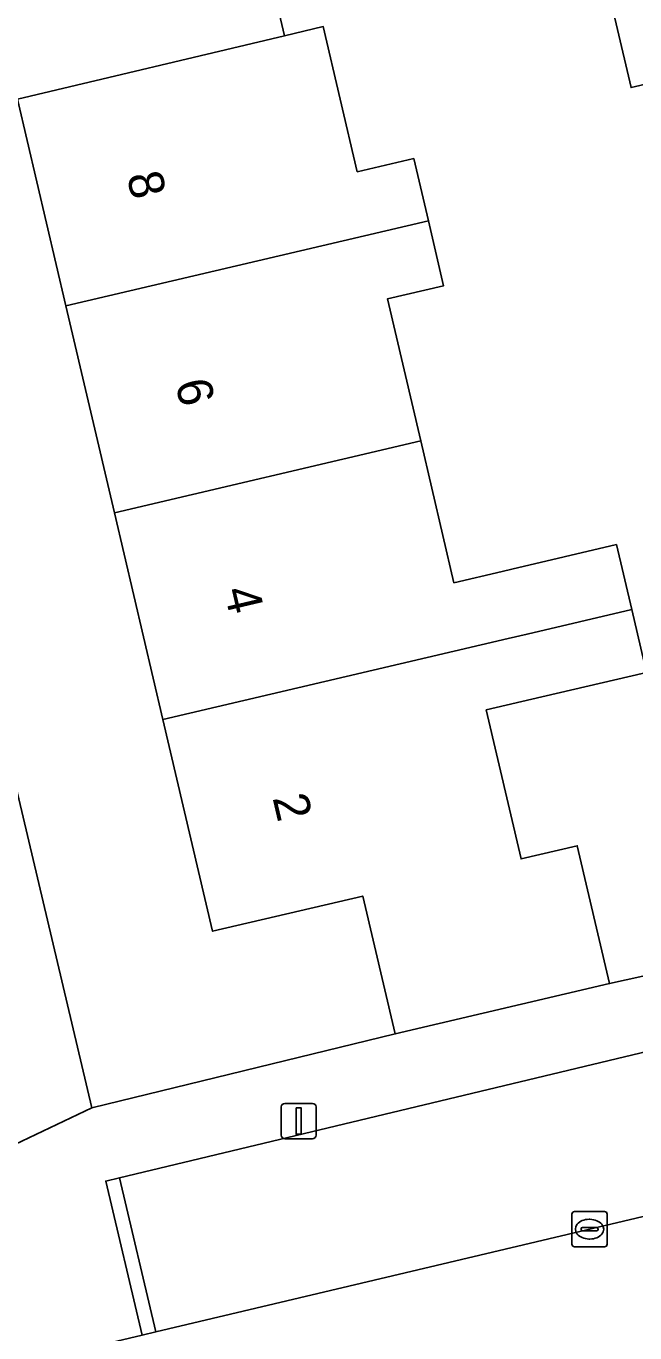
# Model space of a CAD drawing. Extents: x 158031 to 159244, y 380104 to 381214.
# Drawn here: x 158977.2 to 158994.48, y 380868.81 to 380905.89 of the extents above; entities that cross this region are included whole.
import ezdxf

# ---------------------------------------------------------------- set-up
doc = ezdxf.new("R2010")
doc.units = 0
for name, color, linetype in [('IMGEO_Erf', 7, 'Continuous'), ('IMGEO_Kolk', 7, 'Continuous'), ('IMGEO_Lichtmast', 7, 'Continuous'), ('IMGEO_Muur', 7, 'Continuous'), ('IMGEO_Pand', 7, 'Continuous'), ('IMGEO_Pand_nummerreeks', 7, 'Continuous'), ('IMGEO_Parkeervlak_open', 7, 'Continuous'), ('IMGEO_Rijbaan_lokaal_open', 7, 'Continuous'), ('IMGEO_Voetpad_open', 7, 'Continuous')]:
    doc.layers.add(name, color=color, linetype=linetype)

msp = doc.modelspace()

# ---------------------------------------------------------------- linework, layer by layer
at = {"layer": 'IMGEO_Erf'}
msp.add_lwpolyline([(158970.246, 380927.002), (158968.87, 380932.87), (158967.459, 380938.885), (158964.195, 380938.113), (158968.505, 380919.881), (158979.069, 380875.193), (158987.679, 380877.29), (158986.76, 380881.203), (158982.495, 380880.202), (158981.086, 380886.21), (158979.709, 380892.078), (158978.333, 380897.946), (158976.956, 380903.817), (158975.751, 380903.531), (158974.375, 380909.398), (158972.999, 380915.266), (158971.622, 380921.134)], close=True, dxfattribs=at)
for points in [[(158983.586, 380909.68), (158984.539, 380905.617), (158985.635, 380905.874), (158986.602, 380901.754), (158988.205, 380902.13), (158988.62, 380900.358), (158989.051, 380898.521), (158987.458, 380898.148), (158988.403, 380894.117), (158989.347, 380890.092), (158990.719, 380890.414), (158990.989, 380890.477), (158993.96, 380891.174), (158994.393, 380889.331), (158994.811, 380887.55), (158991.839, 380886.853), (158990.261, 380886.483), (158991.252, 380882.256), (158992.845, 380882.63), (158993.764, 380878.718), (159000, 380880.091)], [(158996.211, 380904.572), (158994.376, 380904.143), (158993.566, 380907.608)]]:
    msp.add_lwpolyline(points, dxfattribs=at)
at = {"layer": 'IMGEO_Kolk'}
for p, q in [((158992.694, 380871.324), (158992.694, 380872.176)), ((158992.769, 380872.25), (158993.621, 380872.25)), ((158993.182, 380872.03), (158993.207, 380872.03)), ((158993.695, 380872.176), (158993.695, 380871.324)), ((158992.953, 380871.744), (158992.953, 380871.756)), ((158993.391, 380871.707), (158992.993, 380871.707)), ((158992.996, 380871.793), (158993.394, 380871.793)), ((158993.437, 380871.756), (158993.437, 380871.744)), ((158993.621, 380871.25), (158992.769, 380871.25)), ((158993.205, 380871.47), (158993.18, 380871.47))]:
    msp.add_line(p, q, dxfattribs=at)
for points in [[(158992.694, 380871.324), (158992.694, 380872.176)], [(158992.769, 380872.25), (158993.621, 380872.25)], [(158993.695, 380872.176), (158993.695, 380871.324)], [(158993.621, 380871.25), (158992.769, 380871.25)]]:
    msp.add_lwpolyline(points, dxfattribs=at)
for centre, radius, start, end in [((158992.771, 380872.174), 0.0765, 91.552, 178.448), ((158992.771, 380872.174), 0.0765, 91.552, 178.448), ((158993.619, 380872.174), 0.0765, 1.552, 88.448), ((158993.619, 380872.174), 0.0765, 1.552, 88.448), ((158992.993, 380871.753), 0.0403, 85.8775, 175.7526), ((158992.99, 380871.743), 0.0366, 178.938, 274.7102), ((158993.394, 380871.75), 0.043, 264.8664, 352.4533), ((158993.398, 380871.755), 0.0386, 1.7309, 96.639), ((158992.771, 380871.326), 0.0765, 181.552, 268.448), ((158992.771, 380871.326), 0.0765, 181.552, 268.448), ((158993.619, 380871.326), 0.0765, 271.552, 358.448), ((158993.619, 380871.326), 0.0765, 271.552, 358.448)]:
    msp.add_arc(centre, radius, start, end, dxfattribs=at)
for centre, major_axis, ratio, start_param, end_param in [((158993.181, 380871.75), (-0.387, 0.002), 0.722429, 4.712389, 7.853982), ((158993.206, 380871.75), (-0.39, 0.002), 0.717154, 1.570796, 4.712389)]:
    msp.add_ellipse(centre, major_axis=major_axis, ratio=ratio, start_param=start_param, end_param=end_param, dxfattribs=at)
at = {"layer": 'IMGEO_Lichtmast'}
for p, q in [((158984.544, 380875.318), (158985.334, 380875.318)), ((158985.334, 380875.318), (158984.544, 380875.318)), ((158984.444, 380874.418), (158984.444, 380875.218)), ((158984.444, 380875.218), (158984.444, 380874.418)), ((158985.434, 380875.218), (158985.434, 380874.418)), ((158985.434, 380874.418), (158985.434, 380875.218)), ((158985.334, 380874.318), (158984.544, 380874.318)), ((158984.544, 380874.318), (158985.334, 380874.318))]:
    msp.add_line(p, q, dxfattribs=at)
msp.add_lwpolyline([(158984.864, 380875.193), (158985.014, 380875.193), (158985.014, 380874.443), (158984.864, 380874.443), (158984.864, 380875.193)], dxfattribs=at)
for centre, start, end in [((158984.544, 380875.218), 90, 180), ((158984.544, 380875.218), 90, 180), ((158985.334, 380875.218), 0, 90), ((158985.334, 380875.218), 360, 90), ((158984.544, 380874.418), 180, 270), ((158984.544, 380874.418), 180, 270), ((158985.334, 380874.418), 270, 0), ((158985.334, 380874.418), 270, 0)]:
    msp.add_arc(centre, 0.1, start, end, dxfattribs=at)
at = {"layer": 'IMGEO_Muur'}
msp.add_lwpolyline([(158979.85, 380873.208), (158979.464, 380873.116), (158980.498, 380868.745), (158980.884, 380868.836)], close=True, dxfattribs=at)
at = {"layer": 'IMGEO_Pand'}
for points in [[(158983.586, 380909.68), (158985.101, 380910.036), (158984.683, 380911.816), (158974.375, 380909.398), (158975.751, 380903.531), (158976.956, 380903.817), (158984.539, 380905.617)], [(158995.578, 380907.279), (158995.401, 380908.035), (158993.566, 380907.608), (158994.376, 380904.143), (158996.211, 380904.572)], [(158985.635, 380905.874), (158984.539, 380905.617), (158976.956, 380903.817), (158978.333, 380897.946), (158988.62, 380900.358), (158988.205, 380902.13), (158986.602, 380901.754)], [(158988.403, 380894.117), (158987.458, 380898.148), (158989.051, 380898.521), (158988.62, 380900.358), (158978.333, 380897.946), (158979.709, 380892.078)], [(158988.403, 380894.117), (158979.709, 380892.078), (158981.086, 380886.21), (158990.884, 380888.508), (158991.421, 380888.634), (158994.393, 380889.331), (158993.96, 380891.174), (158990.989, 380890.477), (158990.719, 380890.414), (158989.347, 380890.092)], [(158994.393, 380889.331), (158991.421, 380888.634), (158990.884, 380888.508), (158981.086, 380886.21), (158982.495, 380880.202), (158986.76, 380881.203), (158987.679, 380877.29), (158993.764, 380878.718), (158992.845, 380882.63), (158991.252, 380882.256), (158990.261, 380886.483), (158991.839, 380886.853), (158994.811, 380887.55)]]:
    msp.add_lwpolyline(points, close=True, dxfattribs=at)
at = {"layer": 'IMGEO_Parkeervlak_open'}
msp.add_lwpolyline([(158979.85, 380873.208), (158980.884, 380868.836), (159000, 380873.359), (159000.866, 380873.564), (159000, 380877.42), (158999.869, 380878.004)], close=True, dxfattribs=at)
at = {"layer": 'IMGEO_Rijbaan_lokaal_open'}
msp.add_lwpolyline([(159022.868, 380873.619), (159032.128, 380875.818), (159030.969, 380880.704), (159012.941, 380876.428), (159001.298, 380873.666), (159000.866, 380873.564), (159000, 380873.359), (158980.884, 380868.836), (158980.498, 380868.745), (158971.896, 380866.71), (158972.991, 380861.775), (159000, 380868.189)], close=True, dxfattribs=at)
at = {"layer": 'IMGEO_Voetpad_open'}
msp.add_lwpolyline([(158968.505, 380919.881), (158965.226, 380919.154), (158971.154, 380893.753), (158971.822, 380890.857), (158973.48, 380883.841), (158974.023, 380881.541), (158974.339, 380880.202), (158974.854, 380878.026), (158975.882, 380873.679), (158979.069, 380875.193)], close=True, dxfattribs=at)
msp.add_lwpolyline([(159000, 380880.091), (158993.764, 380878.718), (158987.679, 380877.29), (158979.069, 380875.193), (158975.882, 380873.679), (158976.164, 380872.582), (158976.267, 380872.145), (158970.89, 380870.874), (158971.896, 380866.71), (158980.498, 380868.745), (158979.464, 380873.116), (158979.85, 380873.208), (158999.869, 380878.004)], dxfattribs=at)

# ---------------------------------------------------------------- texts
at = {"layer": 'IMGEO_Pand_nummerreeks'}
for s, rotation, p in [('8', 283.2007, (158980.054, 380901.643)), ('6', 283.2013, (158981.433, 380895.761)), ('4', 283.2007, (158982.814, 380889.875)), ('2', 283.2007, (158984.195, 380883.99))]:
    msp.add_text(s, height=1, rotation=rotation, dxfattribs=at).set_placement(p)

doc.saveas('drawing.dxf')
